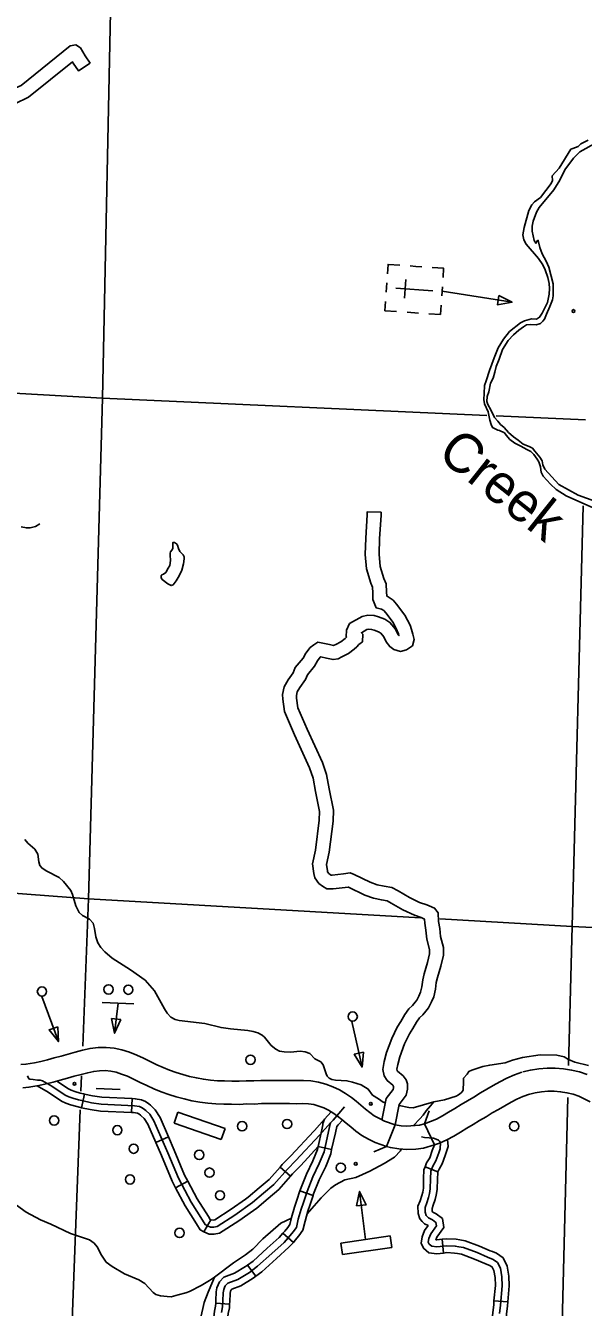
# Model space of a CAD drawing. Extents: x 653372 to 905732, y 627442 to 787275.
# Drawn here: x 885830 to 891815, y 677257 to 691020 of the extents above; entities that cross this region are included whole.
import ezdxf

# ---------------------------------------------------------------- set-up
doc = ezdxf.new("R2010")
doc.units = 0
for name, color, linetype in [('Level 15', 7, 'Continuous'), ('Level 32', 7, 'Continuous'), ('Level 35', 7, 'Continuous'), ('Level 37', 7, 'Continuous'), ('Level 45', 7, 'Continuous'), ('Level 46', 7, 'Continuous'), ('Level 5', 7, 'Continuous'), ('Level 56', 7, 'Continuous'), ('Level 57', 7, 'Continuous')]:
    doc.layers.add(name, color=color, linetype=linetype)

msp = doc.modelspace()

# ---------------------------------------------------------------- linework, layer by layer
at = {"layer": 'Level 15'}
for points in [[(885780, 679864), (885833, 679868), (885925, 679884), (885994, 679899), (886064, 679916), (886136, 679936), (886210, 679956), (886285, 679977), (886360, 679999), (886439, 680020), (886521, 680037), (886607, 680047), (886694, 680048), (886780, 680040), (886864, 680023), (886945, 679997), (887022, 679966), (887095, 679932), (887167, 679897), (887237, 679863), (887305, 679832), (887373, 679804), (887444, 679779), (887517, 679757), (887590, 679737), (887663, 679721), (887738, 679707), (887813, 679697), (887888, 679691), (887964, 679688), (888043, 679687), (888121, 679686), (888198, 679689), (888279, 679689), (888354, 679694), (888436, 679694), (888512, 679694), (888589, 679694), (888664, 679694), (888738, 679693), (888811, 679694), (888892, 679689), (888974, 679677), (889053, 679655), (889126, 679627), (889197, 679594), (889264, 679554), (889326, 679509), (889377, 679470), (889428, 679427), (889477, 679386), (889524, 679348), (889572, 679315), (889626, 679284), (889682, 679256), (889796, 679217), (889703, 678985)], [(889703, 678985), (889581, 679029), (889508, 679064), (889439, 679104), (889375, 679148), (889319, 679194), (889269, 679236), (889222, 679275), (889176, 679310), (889127, 679346), (889080, 679374), (889029, 679398), (888975, 679419), (888922, 679434), (888866, 679442), (888805, 679445), (888738, 679444), (888662, 679445), (888589, 679445), (888514, 679445), (888437, 679445), (888362, 679445), (888287, 679440), (888204, 679441), (888125, 679436), (888039, 679438), (887957, 679439), (887872, 679443), (887786, 679450), (887700, 679461), (887614, 679476), (887530, 679495), (887447, 679518), (887366, 679543), (887285, 679571), (887206, 679603), (887131, 679638), (887058, 679673), (886988, 679707), (886922, 679738), (886860, 679763), (886802, 679782), (886744, 679793), (886684, 679799), (886624, 679798), (886561, 679791), (886496, 679777), (886426, 679759), (886352, 679738), (886278, 679717), (886202, 679696), (886127, 679675), (886050, 679656), (885972, 679640), (885865, 679621), (885800, 679616)], [(890216, 679001), (890109, 679228), (890239, 679279), (890302, 679313), (890368, 679352), (890435, 679392), (890503, 679435), (890573, 679476), (890640, 679516), (890710, 679560), (890781, 679599), (890849, 679638), (890919, 679679), (890995, 679719), (891076, 679754), (891155, 679782)], [(891165, 679785), (891247, 679806), (891336, 679820), (891425, 679827), (891513, 679827), (891602, 679820), (891689, 679805), (891773, 679785), (891856, 679757)], [(891887, 679464), (891797, 679512), (891768, 679524), (891705, 679546), (891639, 679561), (891571, 679573), (891503, 679578), (891434, 679578), (891365, 679573), (891298, 679562), (891227, 679544)], [(891237, 679546), (891167, 679522), (891103, 679494), (891039, 679461), (890973, 679423), (890904, 679382), (890836, 679345), (890771, 679304), (890701, 679262), (890632, 679221), (890565, 679180), (890495, 679138), (890424, 679096), (890350, 679056), (890271, 679020), (890216, 679001)], [(890109, 679228), (890056, 679213), (889918, 679203), (889860, 679206), (889796, 679217)], [(890216, 679001), (890099, 678967), (890018, 678957), (889922, 678954), (889834, 678958), (889744, 678973), (889703, 678985)]]:
    msp.add_lwpolyline(points, dxfattribs=at)
at = {"layer": 'Level 32'}
for p, q in [((886463, 679547), (886431, 679401)), ((886973, 679499), (886966, 679350)), ((887363, 679088), (887226, 679028)), ((889114, 678953), (888968, 678986)), ((887571, 678612), (887439, 678542)), ((888916, 678460), (888774, 678507)), ((887817, 678198), (887743, 678068)), ((888703, 677955), (888591, 678054)), ((888302, 677593), (888212, 677712)), ((888019, 677293), (887870, 677304))]:
    msp.add_line(p, q, dxfattribs=at)
for points in [[(887780, 678133), (887757, 678146), (887727, 678194), (887606, 678386), (887469, 678646), (887356, 678917), (887206, 679260), (887161, 679331), (887121, 679371), (887107, 679382), (887079, 679401), (887051, 679413), (886998, 679423), (886640, 679440), (886535, 679455), (886434, 679477), (886397, 679487), (886336, 679503), (886292, 679519), (886253, 679537), (886112, 679631), (886012, 679689), (885987, 679696), (885959, 679698), (885911, 679703), (885874, 679707), (885866, 679712), (885849, 679745)], [(886431, 679401), (886417, 679404), (886378, 679414), (886313, 679432), (886263, 679450), (886216, 679472), (886073, 679567), (885953, 679636)], [(886463, 679547), (886452, 679550), (886416, 679559), (886359, 679574), (886320, 679589), (886289, 679603), (886165, 679686)], [(886973, 679499), (886647, 679514), (886549, 679529), (886463, 679547)], [(887363, 679088), (887272, 679296), (887219, 679378), (887171, 679427), (887151, 679442), (887116, 679466), (887074, 679485), (887006, 679497), (886973, 679499)], [(886966, 679350), (886633, 679365), (886522, 679382), (886431, 679401)], [(887226, 679028), (887140, 679225), (887102, 679284), (887071, 679315), (887063, 679322), (887043, 679335), (887029, 679341), (886989, 679349), (886966, 679350)], [(887932, 677204), (887942, 677262), (887947, 677327), (887951, 677415), (887956, 677450), (887963, 677470), (887973, 677487), (887999, 677516), (888106, 677556), (888231, 677633), (888317, 677698), (888472, 677837), (888603, 677955), (888667, 678028), (888702, 678069), (888735, 678116), (888756, 678204), (888788, 678312), (888812, 678384), (888850, 678500), (888912, 678658), (888981, 678801), (889032, 678929), (889081, 679147), (889094, 679209), (889095, 679219), (889102, 679239), (889129, 679267), (889251, 679409)], [(888968, 678986), (889008, 679163), (889020, 679218), (889020, 679232), (889036, 679279), (889074, 679318), (889108, 679357)], [(889114, 678953), (889154, 679131), (889169, 679200), (889169, 679201), (889184, 679217), (889229, 679269)], [(887439, 678542), (887401, 678614), (887287, 678887), (887226, 679028)], [(887571, 678612), (887536, 678678), (887425, 678946), (887363, 679088)], [(888774, 678507), (888780, 678525), (888843, 678688), (888913, 678831), (888961, 678951), (888968, 678986)], [(888916, 678460), (888920, 678475), (888980, 678628), (889050, 678770), (889104, 678907), (889114, 678953)], [(887817, 678198), (887810, 678201), (887791, 678234), (887671, 678423), (887571, 678612)], [(887743, 678068), (887703, 678091), (887664, 678155), (887542, 678348), (887439, 678542)], [(888591, 678054), (888610, 678076), (888642, 678114), (888666, 678148), (888684, 678223), (888716, 678334), (888741, 678408), (888774, 678507)], [(888703, 677955), (888724, 677979), (888761, 678024), (888804, 678085), (888828, 678184), (888859, 678289), (888883, 678361), (888916, 678460)], [(888212, 677712), (888270, 677755), (888422, 677893), (888550, 678007), (888591, 678054)], [(888302, 677593), (888365, 677640), (888522, 677782), (888656, 677902), (888703, 677955)], [(887870, 677304), (887872, 677331), (887876, 677423), (887883, 677468), (887895, 677500), (887912, 677531), (887956, 677580), (888073, 677623), (888189, 677695), (888212, 677712)], [(888019, 677293), (888021, 677322), (888025, 677408), (888029, 677432), (888031, 677439), (888034, 677444), (888042, 677452), (888139, 677488), (888273, 677571), (888302, 677593)], [(887743, 676816), (887781, 676930), (887826, 677036), (887837, 677076), (887846, 677121), (887858, 677215), (887867, 677272), (887870, 677304)], [(887885, 676769), (887921, 676878), (887967, 676987), (887982, 677041), (887993, 677097), (888005, 677192), (888016, 677253), (888019, 677293)]]:
    msp.add_lwpolyline(points, dxfattribs=at)
at = {"layer": 'Level 35'}
for points in [[(892651, 690105), (892518, 690052), (891962, 689768), (891776, 689664), (891709, 689595), (891618, 689471), (891561, 689360), (891498, 689255), (891341, 689067), (891312, 689015), (891277, 688921), (891267, 688868), (891267, 688814), (891288, 688713), (891306, 688683), (891323, 688712), (891331, 688714), (891347, 688636), (891373, 688569), (891417, 688489), (891443, 688426), (891490, 688247), (891492, 688118), (891485, 688074)], [(891867, 689791), (891789, 689752), (891760, 689720), (891701, 689702), (891682, 689692), (891556, 689488), (891481, 689406), (891485, 689356), (891470, 689326), (891354, 689174), (891292, 689129), (891262, 689096), (891230, 689034), (891181, 688852), (891167, 688772), (891178, 688721), (891203, 688673), (891335, 688518), (891380, 688450), (891405, 688398), (891434, 688314), (891448, 688251), (891451, 688197), (891448, 688136), (891431, 688046)], [(891431, 688046), (891373, 687931), (891346, 687889), (891312, 687867), (891257, 687871), (891185, 687850), (891141, 687828), (891024, 687735), (890958, 687653), (890902, 687560), (890858, 687452), (890807, 687318), (890771, 687205), (890755, 687157), (890751, 687069), (890748, 687007), (890754, 686960), (890792, 686874), (890812, 686782)], [(891485, 688074), (891454, 688005), (891421, 687922), (891399, 687869), (891381, 687845), (891357, 687822), (891308, 687808), (891247, 687810), (891206, 687806), (891173, 687787), (891121, 687750), (891066, 687701), (891008, 687639), (890947, 687541), (890913, 687438), (890878, 687360), (890866, 687299), (890849, 687236), (890820, 687181), (890802, 687087), (890782, 687037), (890778, 686984), (890790, 686953), (890821, 686896), (890861, 686811), (890896, 686772), (890925, 686738), (890967, 686704), (891012, 686651), (891066, 686604), (891114, 686567), (891171, 686527), (891234, 686500), (891269, 686484), (891296, 686452), (891347, 686385), (891372, 686346), (891381, 686302), (891401, 686257)], [(890812, 686782), (890826, 686736), (890839, 686705), (890869, 686691), (890899, 686675), (890916, 686671), (890968, 686648), (890985, 686624), (891027, 686577), (891080, 686537), (891145, 686503), (891207, 686470), (891250, 686446), (891285, 686414), (891319, 686365), (891336, 686337), (891355, 686283), (891359, 686249), (891361, 686226), (891385, 686183)], [(891385, 686183), (891461, 686096), (891522, 686038), (891629, 685972), (891895, 685852), (892088, 685777), (892329, 685676), (892680, 685493), (892885, 685391), (893119, 685313), (893177, 685303)], [(891401, 686257), (891478, 686176), (891552, 686093), (891761, 685977), (891938, 685912)], [(885781, 685638), (885839, 685627), (885878, 685626), (885936, 685642), (885982, 685670)], [(887377, 685222), (887386, 685275), (887381, 685333), (887380, 685354), (887386, 685371), (887399, 685387), (887409, 685404), (887410, 685435), (887411, 685454), (887411, 685470), (887427, 685471), (887449, 685456), (887458, 685440), (887472, 685407), (887485, 685375), (887498, 685360), (887521, 685338), (887530, 685316), (887531, 685295), (887525, 685242), (887507, 685172)], [(887507, 685172), (887478, 685112), (887447, 685060), (887424, 685030), (887412, 685017), (887403, 685011), (887399, 685010), (887393, 685008), (887356, 685025), (887295, 685074), (887285, 685090), (887283, 685106), (887285, 685116), (887292, 685122), (887310, 685129), (887333, 685146), (887360, 685194), (887377, 685222)], [(885820, 682281), (885852, 682243), (885927, 682176), (885960, 682124), (885971, 682040), (885983, 682003), (886006, 681973), (886057, 681942), (886190, 681874), (886238, 681830), (886314, 681734), (886334, 681692), (886368, 681567), (886404, 681498), (886440, 681465), (886517, 681426), (886553, 681384), (886570, 681327), (886584, 681235), (886606, 681172), (886636, 681121), (886679, 681073), (886760, 681005), (886955, 680881), (887113, 680769), (887214, 680656), (887319, 680462), (887349, 680416), (887388, 680373), (887434, 680349), (887479, 680337), (887754, 680305), (887927, 680262), (888030, 680247), (888214, 680229), (888270, 680220), (888320, 680204), (888369, 680179), (888395, 680157), (888465, 680069), (888516, 680029), (888555, 680010), (888606, 680000), (888671, 679998), (888775, 680008), (888830, 680002), (888879, 679982), (888933, 679927), (888997, 679892), (889024, 679861), (889054, 679764), (889065, 679740), (889089, 679717), (889115, 679704), (889157, 679696), (889278, 679690), (889339, 679677), (889429, 679645), (889506, 679601), (889554, 679536), (889618, 679498), (889666, 679462), (889690, 679454)], [(891869, 679856), (891725, 679889), (891654, 679917), (891609, 679947), (891529, 679964), (891350, 679970), (891161, 679940), (891055, 679911), (890975, 679882), (890811, 679859), (890735, 679845), (890617, 679804), (890587, 679790), (890569, 679761), (890530, 679719), (890529, 679676), (890527, 679594), (890520, 679581), (890503, 679562), (890476, 679538), (890449, 679524), (890324, 679485), (890210, 679465), (890173, 679420), (890129, 679367), (890096, 679322), (890060, 679283), (889993, 679209)], [(889941, 679402), (889990, 679399), (890210, 679465)], [(889837, 679425), (889941, 679402)], [(889861, 678957), (889852, 678937), (889788, 678871), (889676, 678802), (889524, 678721), (889444, 678684), (889374, 678650), (889256, 678626), (889156, 678574), (889104, 678538), (889000, 678433), (888850, 678260)], [(887467, 677393), (887391, 677371), (887348, 677375), (887277, 677380), (887228, 677396), (887198, 677416), (887108, 677514), (887046, 677553), (886891, 677618), (886757, 677695), (886695, 677741), (886643, 677819), (886596, 677908), (886567, 677945), (886515, 677984), (886313, 678049), (886101, 678150), (885991, 678196), (885836, 678281), (885628, 678429)], [(888682, 678215), (888568, 678162), (888376, 677992), (888268, 677881), (888190, 677821), (888059, 677736), (887857, 677581), (887802, 677546), (887715, 677493), (887588, 677427), (887549, 677414), (887467, 677393)], [(887857, 677581), (887801, 677445), (887790, 677422), (887745, 677311), (887707, 677134), (887657, 676948), (887564, 676786), (887446, 676648)]]:
    msp.add_lwpolyline(points, dxfattribs=at)
at = {"layer": 'Level 37'}
for points in [[(890109, 679228), (890160, 679368)], [(889796, 679217), (889796, 679217)], [(889703, 678985), (889566, 678926)], [(890215, 679002), (890215, 679002)]]:
    msp.add_lwpolyline(points, dxfattribs=at)
at = {"layer": 'Level 45'}
for p, q in [((888672, 678666), (888560, 678764)), ((890255, 678711), (890116, 678767)), ((890299, 677989), (890316, 677841)), ((891005, 677315), (890856, 677328))]:
    msp.add_line(p, q, dxfattribs=at)
for points in [[(887780, 678133), (887814, 678120), (887848, 678120), (887885, 678125), (888076, 678248), (888264, 678382), (888384, 678485), (888495, 678576), (888639, 678742), (888729, 678833), (888985, 679108), (889102, 679239)], [(888921, 679149), (888930, 679158), (889036, 679279)], [(888560, 678764), (888584, 678792), (888676, 678884), (888921, 679149)], [(890927, 677282), (890945, 677490), (890941, 677586), (890927, 677677), (890895, 677739), (890848, 677772), (890787, 677797), (890675, 677845), (890528, 677900), (890478, 677908), (890440, 677915), (890349, 677919), (890243, 677908), (890188, 677913), (890161, 677937), (890151, 677959), (890157, 677997), (890177, 678047), (890239, 678133), (890233, 678169), (890198, 678196), (890154, 678217), (890127, 678245), (890118, 678278), (890116, 678331), (890134, 678378), (890152, 678437), (890164, 678479), (890172, 678529), (890175, 678639), (890177, 678719), (890200, 678775), (890233, 678831), (890263, 678915), (890280, 678959), (890281, 679029), (890271, 679043), (890262, 679052), (890236, 679065), (890207, 679073), (890161, 679076), (890111, 679082), (890077, 679090)], [(890255, 678711), (890267, 678742), (890301, 678799), (890333, 678889), (890363, 678986), (890357, 679060)], [(888672, 678666), (888694, 678691), (888783, 678781), (888968, 678986)], [(890116, 678767), (890133, 678808), (890166, 678863), (890193, 678941), (890216, 679001)], [(888188, 678419), (888218, 678440), (888336, 678542), (888443, 678630), (888560, 678764)], [(890087, 678179), (890060, 678207), (890044, 678266), (890040, 678343), (890063, 678403), (890081, 678458), (890091, 678495), (890098, 678536), (890101, 678641), (890103, 678734), (890116, 678767)], [(888275, 678298), (888310, 678323), (888432, 678428), (888547, 678522), (888672, 678666)], [(890196, 678281), (890195, 678283), (890193, 678290), (890191, 678319), (890204, 678353), (890224, 678416), (890237, 678463), (890247, 678522), (890250, 678637), (890252, 678703), (890255, 678711)], [(887817, 678198), (887843, 678195), (887859, 678197), (888035, 678310), (888188, 678419)], [(887743, 678068), (887801, 678045), (887853, 678045), (887912, 678054), (888118, 678186), (888275, 678298)], [(890299, 677989), (890243, 677983), (890232, 677984), (890243, 678011), (890317, 678114), (890303, 678211), (890237, 678260), (890199, 678278), (890196, 678281)], [(890316, 677841), (890243, 677833), (890156, 677842), (890100, 677892), (890074, 677947), (890084, 678016), (890111, 678083), (890149, 678136), (890109, 678155), (890087, 678179)], [(890839, 677857), (890816, 677866), (890702, 677914), (890548, 677972), (890491, 677982), (890449, 677989), (890346, 677994), (890299, 677989)], [(890782, 677719), (890758, 677728), (890647, 677776), (890509, 677827), (890465, 677834), (890432, 677841), (890351, 677845), (890316, 677841)], [(891005, 677315), (891020, 677488), (891016, 677593), (890999, 677701), (890953, 677790), (890884, 677838), (890839, 677857)], [(890856, 677328), (890871, 677492), (890867, 677579), (890855, 677654), (890837, 677689), (890812, 677706), (890782, 677719)], [(890910, 676853), (890912, 676857), (890917, 676872), (890917, 676874), (890911, 676910), (890910, 676934), (890898, 676962), (890882, 676985), (890841, 677040), (890835, 677097), (890836, 677138), (890843, 677200), (890853, 677289), (890856, 677328)], [(890917, 677193), (890927, 677282)], [(891044, 676789), (891049, 676798), (891066, 676842), (891067, 676886), (891059, 676927), (891058, 676966), (891030, 677036), (891002, 677074), (890985, 677096), (890985, 677103), (890986, 677129), (890991, 677185), (891001, 677274), (891005, 677315)]]:
    msp.add_lwpolyline(points, dxfattribs=at)
at = {"layer": 'Level 46'}
for points in [[(885406, 691024), (885467, 690942), (885516, 690875), (885586, 690830), (885653, 690747), (885681, 690645), (885694, 690519), (885706, 690418), (885718, 690362), (885723, 690350), (885782, 690377), (886307, 690804), (886367, 690813), (886417, 690781), (886468, 690697), (886521, 690617)], [(885161, 690966), (885217, 690971), (885238, 690963), (885299, 690918), (885347, 690853), (885412, 690765), (885485, 690717), (885517, 690677), (885533, 690618), (885545, 690502), (885559, 690394), (885574, 690317), (885607, 690242), (885713, 690180), (885862, 690250), (886332, 690632), (886341, 690617), (886396, 690535), (886521, 690617)], [(889645, 685797), (889496, 685800), (889495, 685766), (889480, 685518), (889475, 685341), (889488, 685186), (889533, 685032), (889551, 684990), (889555, 684931), (889557, 684859), (889593, 684767), (889650, 684755), (889674, 684739), (889695, 684715), (889773, 684611), (889818, 684521), (889830, 684489), (889835, 684470), (889828, 684480), (889800, 684538), (889740, 684611), (889684, 684646), (889617, 684670), (889570, 684685), (889503, 684689), (889440, 684677), (889304, 684599), (889273, 684527), (889271, 684458), (889275, 684454), (889258, 684440), (889213, 684404), (889158, 684374), (889141, 684366), (889133, 684365), (889091, 684374), (889019, 684390), (888966, 684398), (888921, 684372), (888883, 684341), (888837, 684280), (888807, 684227), (888724, 684128), (888702, 684072), (888646, 683995), (888603, 683919), (888587, 683839), (888589, 683786), (888607, 683655), (888714, 683406), (888875, 683051), (888914, 682940), (888940, 682798)], [(889645, 685797), (889645, 685760), (889629, 685512), (889625, 685345), (889636, 685213), (889673, 685083), (889698, 685026), (889704, 684938), (889705, 684896), (889710, 684895), (889773, 684852), (889811, 684809), (889901, 684690), (889955, 684581), (889972, 684536), (889986, 684486), (890000, 684428), (889980, 684361), (889918, 684318), (889853, 684300), (889780, 684321), (889737, 684352), (889700, 684402), (889673, 684457), (889640, 684497), (889618, 684511), (889569, 684528), (889543, 684537), (889513, 684539), (889492, 684535), (889433, 684501), (889448, 684484), (889445, 684404), (889407, 684373), (889383, 684350), (889354, 684325), (889296, 684279), (889225, 684241), (889185, 684222), (889129, 684213), (889059, 684228), (888998, 684242), (888991, 684237), (888962, 684198), (888930, 684141), (888854, 684050), (888833, 683999), (888772, 683914), (888745, 683866), (888737, 683827), (888738, 683800), (888752, 683695), (888851, 683466), (889014, 683107), (889059, 682979), (889087, 682825)], [(888940, 682798), (888983, 682583), (888981, 682489), (888939, 682168), (888909, 682019), (888921, 681917), (888933, 681869), (888976, 681810), (889016, 681779), (889062, 681750), (889130, 681750), (889260, 681766), (889291, 681770), (889293, 681768), (889471, 681685), (889562, 681651), (889648, 681633), (889710, 681622), (889753, 681599), (889879, 681524), (890003, 681467), (890076, 681444), (890095, 681432), (890110, 681427), (890113, 681382), (890126, 681306), (890134, 681212), (890165, 681099), (890165, 681055), (890143, 680961), (890106, 680839), (890091, 680775), (890080, 680700), (890066, 680640), (890048, 680599), (890028, 680556), (890009, 680533), (889982, 680500), (889943, 680463), (889900, 680403), (889856, 680328), (889817, 680265), (889760, 680146), (889704, 679993), (889677, 679899), (889662, 679813), (889677, 679742), (889710, 679694), (889770, 679643), (889779, 679629), (889779, 679616), (889775, 679598), (889699, 679499), (889654, 679268)], [(889087, 682825), (889133, 682596), (889130, 682477), (889086, 682144), (889060, 682012), (889068, 681944), (889070, 681935), (889084, 681916), (889103, 681901), (889106, 681899), (889121, 681899), (889241, 681914), (889312, 681923), (889354, 681905), (889529, 681823), (889604, 681795), (889676, 681780), (889760, 681765), (889827, 681729), (889949, 681657), (890058, 681606), (890136, 681581), (890160, 681567), (890218, 681544), (890256, 681493), (890261, 681399), (890274, 681325), (890281, 681238), (890314, 681120), (890314, 681039), (890287, 680922), (890250, 680800), (890237, 680747), (890227, 680673), (890209, 680593), (890184, 680537), (890155, 680474), (890124, 680438), (890091, 680398), (890056, 680365), (890026, 680321), (889984, 680251), (889948, 680193), (889897, 680088), (889846, 679946), (889823, 679866), (889814, 679816), (889817, 679802), (889822, 679795), (889883, 679743), (889912, 679699), (889928, 679659), (889928, 679599), (889914, 679534), (889839, 679436), (889796, 679217)]]:
    msp.add_lwpolyline(points, dxfattribs=at)
at = {"layer": 'Level 5'}
for points in [[(886751, 691691), (886656, 687019)], [(886656, 687019), (881327, 687322)], [(886656, 687019), (886503, 681644)], [(890779, 686835), (886656, 687019)], [(891838, 686787), (890878, 686830)], [(891814, 685863), (891694, 681347)], [(881252, 682040), (886503, 681644)], [(886503, 681644), (886442, 680061)], [(886503, 681644), (890067, 681440)], [(890275, 681428), (891694, 681347)], [(891694, 681347), (891656, 679853)], [(891694, 681347), (893146, 681274)], [(886430, 679743), (886424, 679580)], [(891647, 679510), (891561, 676084)], [(886416, 679377), (886302, 676366)]]:
    msp.add_lwpolyline(points, dxfattribs=at)
at = {"layer": 'Level 56'}
for points in [[(886002, 680595), (886181, 680111)], [(886652, 680531), (886991, 680517)], [(886822, 680524), (886785, 680201)], [(889329, 680328), (889440, 679838)], [(886586, 679607), (886843, 679596)]]:
    msp.add_lwpolyline(points, dxfattribs=at)
for points in [[(886176, 680271), (886081, 680236), (886181, 680111)], [(886853, 680347), (886752, 680358), (886785, 680201)], [(889456, 679998), (889357, 679975), (889440, 679838)]]:
    msp.add_lwpolyline(points, close=True, dxfattribs=at)
for centre, radius in [((886005, 680649), 49.8), ((886720, 680671), 49.8), ((886932, 680668), 49.8), ((889340, 680380), 49.8), ((888243, 679916), 49.8), ((886354, 679657), 14.9), ((889534, 679443), 14.9), ((886135, 679264), 49.8), ((886814, 679160), 49.8), ((888153, 679202), 49.8), ((888636, 679226), 49.8), ((891073, 679202), 49.8), ((886989, 678961), 49.8), ((887693, 678894), 49.8), ((887803, 678704), 49.8), ((889212, 678757), 49.8), ((886950, 678631), 49.8), ((887916, 678460), 49.8), ((887482, 678057), 49.8)]:
    msp.add_circle(centre, radius, dxfattribs=at)
at = {"layer": 'Level 57'}
for p, q in [((890018, 688435), (889957, 688439)), ((890018, 688435), (890081, 688431)), ((889707, 688257), (889700, 688158)), ((889895, 688094), (889909, 688294)), ((889803, 688200), (890200, 688173)), ((890001, 688186), (890001, 688186)), ((890001, 688186), (890001, 688186)), ((890296, 688117), (890303, 688216)), ((889923, 687942), (890047, 687934)), ((887464, 679352), (887424, 679235)), ((887970, 679179), (887464, 679352)), ((887424, 679235), (887930, 679061)), ((887930, 679061), (887970, 679179)), ((889741, 678024), (889211, 677948)), ((889211, 677948), (889229, 677824)), ((889759, 677901), (889741, 678024)), ((889229, 677824), (889759, 677901))]:
    msp.add_line(p, q, dxfattribs=at)
for points in [[(889713, 688356), (889720, 688455), (889844, 688447)], [(890192, 688423), (890316, 688414), (890309, 688315)], [(890299, 688167), (891051, 688049)], [(889693, 688058), (889686, 687959), (889810, 687950)], [(890289, 688017), (890282, 687918), (890158, 687926)], [(889476, 677986), (889414, 678503)]]:
    msp.add_lwpolyline(points, dxfattribs=at)
for points in [[(890908, 688123), (890892, 688022), (891051, 688049)], [(889382, 678346), (889483, 678358), (889414, 678503)]]:
    msp.add_lwpolyline(points, close=True, dxfattribs=at)
for centre in [(891709, 687955), (889372, 678799)]:
    msp.add_circle(centre, 14.9, dxfattribs=at)

# ---------------------------------------------------------------- texts
at = {"layer": 'Level 35'}
msp.add_text('Creek', height=420.6, rotation=321.4675, dxfattribs=at).set_placement((890232, 686396))

doc.saveas('drawing.dxf')
